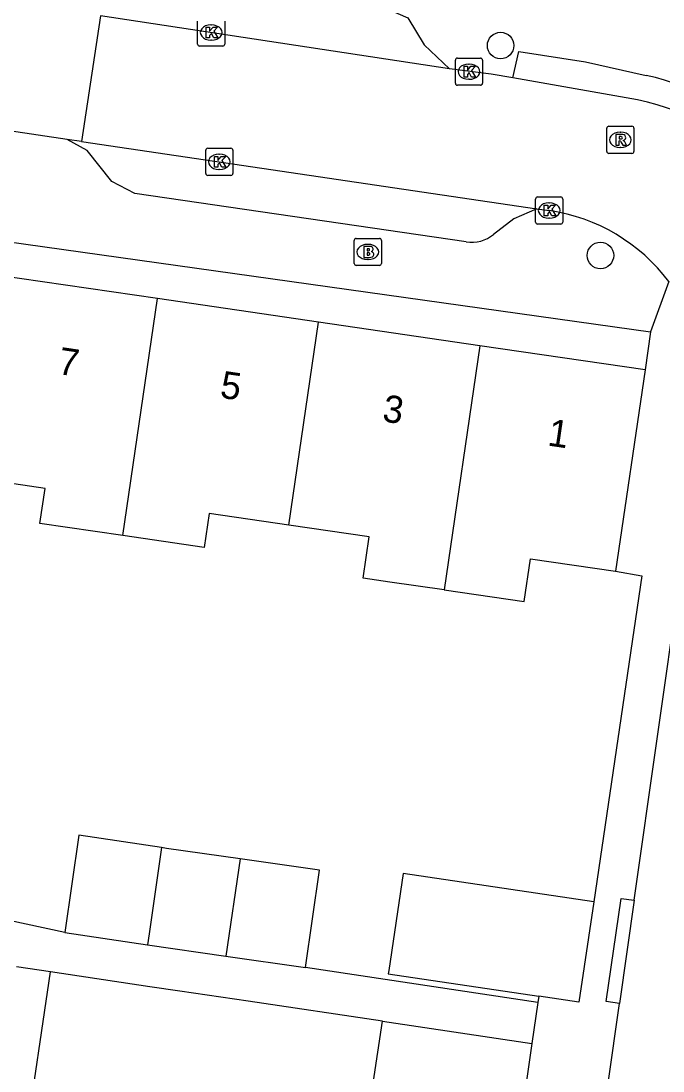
# Model space of a CAD drawing. Extents: x 163686 to 164493, y 382719 to 383870.
# Drawn here: x 164132.37 to 164156.03, y 383000.45 to 383039.16 of the extents above; entities that cross this region are included whole.
import ezdxf

# ---------------------------------------------------------------- set-up
doc = ezdxf.new("R2010")
doc.units = 0
for name, color, linetype in [('IMGEO_Boom', 7, 'Continuous'), ('IMGEO_Brandkraan', 7, 'Continuous'), ('IMGEO_Kolk', 7, 'Continuous'), ('IMGEO_Muur', 7, 'Continuous'), ('IMGEO_Pand', 7, 'Continuous'), ('IMGEO_Pand_nummerreeks', 7, 'Continuous'), ('IMGEO_Rijbaan_lokaal_open', 7, 'Continuous'), ('IMGEO_Rioolput', 7, 'Continuous'), ('IMGEO_Voetpad_open', 7, 'Continuous')]:
    doc.layers.add(name, color=color, linetype=linetype)

msp = doc.modelspace()

# ---------------------------------------------------------------- linework, layer by layer
at = {"layer": 'IMGEO_Boom'}
for centre in [(164150.045, 383038.256), (164153.721, 383030.518)]:
    msp.add_circle(centre, 0.489, dxfattribs=at)
at = {"layer": 'IMGEO_Brandkraan'}
for p, q in [((164144.651, 383030.223), (164144.651, 383031.075)), ((164144.726, 383031.149), (164145.578, 383031.149)), ((164145.652, 383031.075), (164145.652, 383030.223)), ((164145.139, 383030.929), (164145.164, 383030.929)), ((164145.162, 383030.369), (164145.137, 383030.369)), ((164145.578, 383030.149), (164144.726, 383030.149))]:
    msp.add_line(p, q, dxfattribs=at)
for points in [[(164144.651, 383030.223), (164144.651, 383031.075)], [(164144.726, 383031.149), (164145.578, 383031.149)], [(164145.652, 383031.075), (164145.652, 383030.223)], [(164144.999, 383030.849), (164144.999, 383030.449), (164145.212, 383030.449)], [(164145.23, 383030.849), (164144.999, 383030.849)], [(164145.178, 383030.768), (164145.124, 383030.768), (164145.124, 383030.692)], [(164145.124, 383030.692), (164145.177, 383030.692)], [(164145.186, 383030.616), (164145.124, 383030.616), (164145.124, 383030.535)], [(164145.124, 383030.535), (164145.186, 383030.535)], [(164145.578, 383030.149), (164144.726, 383030.149)]]:
    msp.add_lwpolyline(points, dxfattribs=at)
for centre, radius, start, end in [((164144.728, 383031.073), 0.0765, 91.552, 178.448), ((164144.728, 383031.073), 0.0765, 91.552, 178.448), ((164145.576, 383031.073), 0.0765, 1.552, 88.448), ((164145.576, 383031.073), 0.0765, 1.552, 88.448), ((164145.179, 383030.73), 0.0379, 267.8285, 90.9355), ((164145.234, 383030.704), 0.145, 59.4692, 91.5367), ((164145.259, 383030.751), 0.0922, 285.5137, 58.1501), ((164145.187, 383030.575), 0.0404, 269.8759, 90.5077), ((164145.218, 383030.7), 0.251, 268.6676, 293.5347), ((164145.264, 383030.559), 0.105, 301.3115, 78.989), ((164144.728, 383030.225), 0.0765, 181.552, 268.448), ((164144.728, 383030.225), 0.0765, 181.552, 268.448), ((164145.576, 383030.225), 0.0765, 271.552, 358.448), ((164145.576, 383030.225), 0.0765, 271.552, 358.448)]:
    msp.add_arc(centre, radius, start, end, dxfattribs=at)
for centre, major_axis, ratio, start_param, end_param in [((164145.138, 383030.649), (-0.387, 0.002), 0.722429, 4.712389, 7.853982), ((164145.163, 383030.649), (-0.39, 0.002), 0.717154, 1.570796, 4.712389)]:
    msp.add_ellipse(centre, major_axis=major_axis, ratio=ratio, start_param=start_param, end_param=end_param, dxfattribs=at)
at = {"layer": 'IMGEO_Kolk'}
for p, q in [((164138.881, 383038.31), (164138.881, 383039.162)), ((164139.369, 383039.016), (164139.394, 383039.016)), ((164139.882, 383039.162), (164139.882, 383038.31)), ((164139.392, 383038.456), (164139.367, 383038.456)), ((164139.808, 383038.236), (164138.956, 383038.236)), ((164148.377, 383036.868), (164148.377, 383037.72)), ((164148.452, 383037.794), (164149.304, 383037.794)), ((164149.378, 383037.72), (164149.378, 383036.868)), ((164148.865, 383037.574), (164148.89, 383037.574)), ((164148.888, 383037.014), (164148.863, 383037.014)), ((164149.304, 383036.794), (164148.452, 383036.794)), ((164139.18, 383033.545), (164139.18, 383034.397)), ((164139.255, 383034.471), (164140.107, 383034.471)), ((164139.668, 383034.251), (164139.693, 383034.251)), ((164140.181, 383034.397), (164140.181, 383033.545)), ((164140.107, 383033.471), (164139.255, 383033.471)), ((164139.691, 383033.691), (164139.666, 383033.691)), ((164151.409, 383032.674), (164152.261, 383032.674)), ((164151.334, 383031.748), (164151.334, 383032.6)), ((164151.822, 383032.454), (164151.847, 383032.454)), ((164152.335, 383032.6), (164152.335, 383031.748)), ((164151.845, 383031.894), (164151.82, 383031.894)), ((164152.261, 383031.674), (164151.409, 383031.674))]:
    msp.add_line(p, q, dxfattribs=at)
for points in [[(164138.881, 383038.31), (164138.881, 383039.162)], [(164139.202, 383038.936), (164139.325, 383038.936), (164139.325, 383038.785), (164139.455, 383038.936), (164139.619, 383038.936), (164139.473, 383038.785), (164139.626, 383038.536), (164139.474, 383038.536), (164139.389, 383038.7), (164139.325, 383038.633), (164139.325, 383038.536), (164139.202, 383038.536), (164139.202, 383038.936)], [(164139.882, 383039.162), (164139.882, 383038.31)], [(164139.808, 383038.236), (164138.956, 383038.236)], [(164148.377, 383036.868), (164148.377, 383037.72)], [(164148.452, 383037.794), (164149.304, 383037.794)], [(164149.378, 383037.72), (164149.378, 383036.868)], [(164148.698, 383037.494), (164148.821, 383037.494), (164148.821, 383037.343), (164148.951, 383037.494), (164149.115, 383037.494), (164148.969, 383037.343), (164149.122, 383037.094), (164148.97, 383037.094), (164148.885, 383037.258), (164148.821, 383037.191), (164148.821, 383037.094), (164148.698, 383037.094), (164148.698, 383037.494)], [(164149.304, 383036.794), (164148.452, 383036.794)], [(164139.18, 383033.545), (164139.18, 383034.397)], [(164139.255, 383034.471), (164140.107, 383034.471)], [(164139.501, 383034.171), (164139.624, 383034.171), (164139.624, 383034.02), (164139.754, 383034.171), (164139.918, 383034.171), (164139.772, 383034.02), (164139.925, 383033.771), (164139.773, 383033.771), (164139.688, 383033.935), (164139.624, 383033.868), (164139.624, 383033.771), (164139.501, 383033.771), (164139.501, 383034.171)], [(164140.181, 383034.397), (164140.181, 383033.545)], [(164140.107, 383033.471), (164139.255, 383033.471)], [(164151.409, 383032.674), (164152.261, 383032.674)], [(164151.334, 383031.748), (164151.334, 383032.6)], [(164151.655, 383032.374), (164151.778, 383032.374), (164151.778, 383032.223), (164151.908, 383032.374), (164152.072, 383032.374), (164151.926, 383032.223), (164152.079, 383031.974), (164151.927, 383031.974), (164151.842, 383032.138), (164151.778, 383032.071), (164151.778, 383031.974), (164151.655, 383031.974), (164151.655, 383032.374)], [(164152.335, 383032.6), (164152.335, 383031.748)], [(164152.261, 383031.674), (164151.409, 383031.674)]]:
    msp.add_lwpolyline(points, dxfattribs=at)
for centre, start, end in [((164138.958, 383038.312), 181.552, 268.448), ((164138.958, 383038.312), 181.552, 268.448), ((164139.806, 383038.312), 271.552, 358.448), ((164139.806, 383038.312), 271.552, 358.448), ((164148.454, 383037.718), 91.552, 178.448), ((164148.454, 383037.718), 91.552, 178.448), ((164149.302, 383037.718), 1.552, 88.448), ((164149.302, 383037.718), 1.552, 88.448), ((164148.454, 383036.87), 181.552, 268.448), ((164148.454, 383036.87), 181.552, 268.448), ((164149.302, 383036.87), 271.552, 358.448), ((164149.302, 383036.87), 271.552, 358.448), ((164139.257, 383034.395), 91.552, 178.448), ((164139.257, 383034.395), 91.552, 178.448), ((164140.105, 383034.395), 1.552, 88.448), ((164140.105, 383034.395), 1.552, 88.448), ((164139.257, 383033.547), 181.552, 268.448), ((164139.257, 383033.547), 181.552, 268.448), ((164140.105, 383033.547), 271.552, 358.448), ((164140.105, 383033.547), 271.552, 358.448), ((164151.411, 383032.598), 91.552, 178.448), ((164151.411, 383032.598), 91.552, 178.448), ((164152.259, 383032.598), 1.552, 88.448), ((164152.259, 383032.598), 1.552, 88.448), ((164151.411, 383031.75), 181.552, 268.448), ((164151.411, 383031.75), 181.552, 268.448), ((164152.259, 383031.75), 271.552, 358.448), ((164152.259, 383031.75), 271.552, 358.448)]:
    msp.add_arc(centre, 0.0765, start, end, dxfattribs=at)
for centre, major_axis, ratio, start_param, end_param in [((164139.368, 383038.736), (-0.387, 0.002), 0.722429, 4.712389, 7.853982), ((164139.393, 383038.736), (-0.39, 0.002), 0.717154, 1.570796, 4.712389), ((164148.864, 383037.294), (-0.387, 0.002), 0.722429, 4.712389, 7.853982), ((164148.889, 383037.294), (-0.39, 0.002), 0.717154, 1.570796, 4.712389), ((164139.667, 383033.971), (-0.387, 0.002), 0.722429, 4.712389, 7.853982), ((164139.692, 383033.971), (-0.39, 0.002), 0.717154, 1.570796, 4.712389), ((164151.821, 383032.174), (-0.387, 0.002), 0.722429, 4.712389, 7.853982), ((164151.846, 383032.174), (-0.39, 0.002), 0.717154, 1.570796, 4.712389)]:
    msp.add_ellipse(centre, major_axis=major_axis, ratio=ratio, start_param=start_param, end_param=end_param, dxfattribs=at)
at = {"layer": 'IMGEO_Muur'}
msp.add_lwpolyline([(164154.282, 383018.881), (164155.244, 383018.714), (164153.476, 383006.694)], dxfattribs=at)
at = {"layer": 'IMGEO_Pand'}
for points in [[(164137.398, 383028.928), (164131.458, 383029.796)], [(164136.122, 383020.198), (164137.398, 383028.928)], [(164143.337, 383028.059), (164137.398, 383028.928)], [(164142.243, 383020.58), (164143.337, 383028.059)], [(164149.277, 383027.191), (164143.337, 383028.059)], [(164149.277, 383027.191), (164147.961, 383018.188)], [(164155.367, 383026.302), (164149.277, 383027.191)], [(164155.367, 383026.302), (164154.282, 383018.881)], [(164136.122, 383020.198), (164133.074, 383020.643), (164133.262, 383021.929), (164130.37, 383022.352)], [(164142.243, 383020.58), (164139.307, 383021.009), (164139.125, 383019.759), (164136.122, 383020.198)], [(164147.961, 383018.188), (164145.968, 383018.478), (164144.983, 383018.622), (164145.206, 383020.147), (164142.243, 383020.58)], [(164147.961, 383018.188), (164150.915, 383017.757), (164151.146, 383019.34), (164154.282, 383018.881)], [(164137.552, 383008.688), (164134.507, 383009.146), (164133.983, 383005.562)], [(164137.552, 383008.688), (164137.095, 383005.51), (164137.037, 383005.104)], [(164140.443, 383008.272), (164137.737, 383008.661), (164137.552, 383008.688)], [(164140.443, 383008.272), (164139.919, 383004.69)], [(164142.853, 383004.268), (164143.369, 383007.852), (164140.443, 383008.272)], [(164153.476, 383006.694), (164146.453, 383007.736), (164145.922, 383004.158), (164145.903, 383004.031), (164151.45, 383003.208)], [(164153.476, 383006.694), (164152.925, 383002.989), (164151.45, 383003.208)], [(164133.983, 383005.562), (164137.037, 383005.104)], [(164137.037, 383005.104), (164139.919, 383004.69)], [(164139.919, 383004.69), (164142.853, 383004.268)], [(164136.183, 382997.324), (164132.535, 382997.862), (164133.464, 383004.108)], [(164145.689, 383002.289), (164140.744, 383003.025), (164138.229, 383003.399), (164137.126, 383003.563), (164133.464, 383004.108)], [(164144.775, 382996.057), (164145.353, 383000), (164145.689, 383002.289)]]:
    msp.add_lwpolyline(points, dxfattribs=at)
at = {"layer": 'IMGEO_Rijbaan_lokaal_open'}
for points in [[(164135.307, 383039.353), (164134.603, 383034.719)], [(164148.16, 383037.399), (164135.307, 383039.353)], [(164150.489, 383037.071), (164149.698, 383037.199), (164148.16, 383037.399)], [(164155.09, 383036.258), (164150.489, 383037.071)], [(164134.074, 383034.797), (164128.471, 383035.626), (164128.332, 383035.645)], [(164134.603, 383034.719), (164134.074, 383034.797)], [(164134.603, 383034.719), (164151.376, 383032.242)], [(164151.376, 383032.242), (164151.842, 383032.173)], [(164154.966, 383006.746), (164157.512, 383024.592)], [(164154.966, 383006.746), (164154.423, 383002.944)], [(164153.797, 382998.804), (164154.003, 383000), (164154.423, 383002.944)]]:
    msp.add_lwpolyline(points, dxfattribs=at)
for centre, radius, start, end in [((164152.794, 383025.762), 10.745, 15.6879, 77.6597), ((164150.868, 383025.533), 6.711, 36.8003, 81.656)]:
    msp.add_arc(centre, radius, start, end, dxfattribs=at)
at = {"layer": 'IMGEO_Rioolput'}
for p, q in [((164153.957, 383034.354), (164153.957, 383035.206)), ((164154.032, 383035.28), (164154.884, 383035.28)), ((164154.445, 383035.06), (164154.47, 383035.06)), ((164154.958, 383035.206), (164154.958, 383034.354)), ((164154.884, 383034.28), (164154.032, 383034.28)), ((164154.468, 383034.5), (164154.443, 383034.5))]:
    msp.add_line(p, q, dxfattribs=at)
for points in [[(164153.957, 383034.354), (164153.957, 383035.206)], [(164154.032, 383035.28), (164154.884, 383035.28)], [(164154.546, 383034.978), (164154.294, 383034.98), (164154.294, 383034.58)], [(164154.958, 383035.206), (164154.958, 383034.354)], [(164154.294, 383034.58), (164154.418, 383034.58), (164154.418, 383034.742), (164154.429, 383034.742)], [(164154.472, 383034.899), (164154.418, 383034.899), (164154.418, 383034.818)], [(164154.418, 383034.818), (164154.47, 383034.818)], [(164154.476, 383034.713), (164154.547, 383034.58), (164154.687, 383034.58), (164154.622, 383034.706)], [(164154.884, 383034.28), (164154.032, 383034.28)]]:
    msp.add_lwpolyline(points, dxfattribs=at)
for centre, radius, start, end in [((164154.034, 383035.204), 0.0765, 91.552, 178.448), ((164154.034, 383035.204), 0.0765, 91.552, 178.448), ((164154.545, 383034.868), 0.109, 350.3612, 89.416), ((164154.882, 383035.204), 0.0765, 1.552, 88.448), ((164154.882, 383035.204), 0.0765, 1.552, 88.448), ((164154.428, 383034.689), 0.0533, 26.0293, 88.6989), ((164154.454, 383035.007), 0.19, 274.7715, 282.9687), ((164154.478, 383034.803), 0.0964, 77.0061, 93.1865), ((164154.492, 383034.86), 0.0378, 276.6634, 79.6772), ((164154.543, 383034.868), 0.112, 277.5842, 350.9817), ((164154.527, 383034.653), 0.108, 29.5134, 73.7905), ((164154.034, 383034.356), 0.0765, 181.552, 268.448), ((164154.034, 383034.356), 0.0765, 181.552, 268.448), ((164154.882, 383034.356), 0.0765, 271.552, 358.448), ((164154.882, 383034.356), 0.0765, 271.552, 358.448)]:
    msp.add_arc(centre, radius, start, end, dxfattribs=at)
for centre, major_axis, ratio, start_param, end_param in [((164154.444, 383034.78), (-0.387, 0.002), 0.722429, 4.712389, 7.853982), ((164154.469, 383034.78), (-0.39, 0.002), 0.717154, 1.570796, 4.712389)]:
    msp.add_ellipse(centre, major_axis=major_axis, ratio=ratio, start_param=start_param, end_param=end_param, dxfattribs=at)
at = {"layer": 'IMGEO_Voetpad_open'}
for points in [[(164137.638, 383040.839), (164145.976, 383039.564), (164146.622, 383039.274), (164147.229, 383038.285), (164148.16, 383037.399)], [(164150.489, 383037.071), (164150.71, 383038.043), (164153.167, 383037.656), (164155.404, 383037.158)], [(164107.748, 383034.649), (164129.739, 383031.333), (164155.571, 383027.702)], [(164148.781, 383031.023), (164136.572, 383032.798), (164135.719, 383033.24), (164134.811, 383034.393), (164134.074, 383034.797)], [(164151.376, 383032.242), (164150.53, 383031.869), (164149.783, 383031.293)], [(164156.242, 383029.553), (164155.571, 383027.702)], [(164155.571, 383027.702), (164155.367, 383026.302)], [(164154.282, 383018.881), (164155.244, 383018.714), (164153.476, 383006.694)], [(164154.423, 383002.944), (164153.937, 383003.015), (164154.483, 383006.816), (164154.966, 383006.746)], [(164133.983, 383005.562), (164131.124, 383006.172)], [(164133.464, 383004.108), (164132.214, 383004.29)], [(164151.417, 383002.982), (164142.853, 383004.268)], [(164151.45, 383003.208), (164151.417, 383002.982)], [(164151.417, 383002.982), (164151.195, 383001.469)], [(164145.689, 383002.289), (164151.195, 383001.469)], [(164151.195, 383001.469), (164150.98, 383000), (164145.92, 382965.49)]]:
    msp.add_lwpolyline(points, dxfattribs=at)
for centre, radius, start, end in [((164152.677, 383025.424), 12.047, 24.2516, 76.9184), ((164148.99, 383032.243), 1.238, 260.2943, 309.8673)]:
    msp.add_arc(centre, radius, start, end, dxfattribs=at)

# ---------------------------------------------------------------- texts
at = {"layer": 'IMGEO_Pand_nummerreeks'}
for s, p in [('7', (164133.699, 383026.155)), ('5', (164139.676, 383025.281)), ('3', (164145.654, 383024.407)), ('1', (164151.744, 383023.517))]:
    msp.add_text(s, height=1, rotation=351.6811, dxfattribs=at).set_placement(p)

doc.saveas('drawing.dxf')
